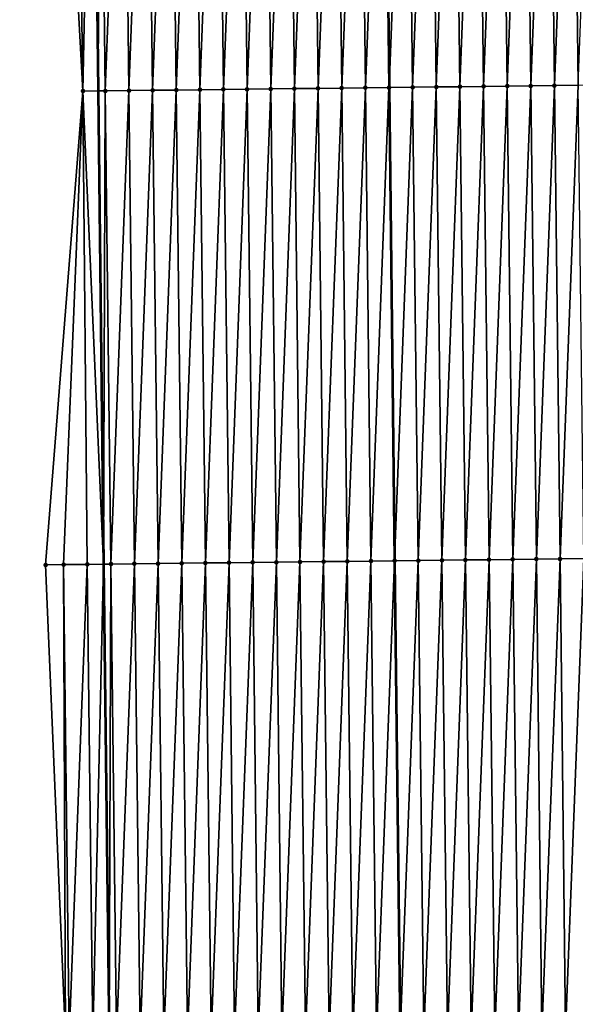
# Model space of a CAD drawing. Header units: feet. Extents: x 2007189 to 2022806, y 818621 to 837694.
# Tile 447 of 656: x 2011342 to 2011366, y 829888 to 829930. Entities that reach past the tile are written whole.
import ezdxf

# ---------------------------------------------------------------- set-up
doc = ezdxf.new("R2010")
doc.units = ezdxf.units.FT
doc.header["$MEASUREMENT"] = 0
for name, color, linetype, lineweight in [('EP_Travel Lane', 172, 'Continuous', 53), ('Road Shots', 141, 'Continuous', 100), ('Road X-Section', 40, 'Continuous', 13), ('STRIPING', 60, 'Continuous', 53)]:
    doc.layers.add(name, color=color, linetype=linetype, lineweight=lineweight)
doc.layers.add('I-77-MM17-21_SB-Surface-Border', color=7, linetype='Continuous')
doc.layers.add('I-77-MM17-21_SB-Surface-TIN', color=7, linetype='Continuous')

msp = doc.modelspace()

# ---------------------------------------------------------------- linework, layer by layer
at = {"layer": 'EP_Travel Lane'}
msp.add_polyline3d([(2011344.186968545, 830046.8779336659, 322.9936721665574), (2011344.42293212, 830026.8797631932, 322.8613588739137), (2011344.658897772, 830006.8814166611, 322.7549636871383), (2011344.89486232, 829986.883163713, 322.6347683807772), (2011345.130824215, 829966.8851356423, 322.4814640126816), (2011345.366787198, 829946.8870153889, 322.3417379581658), (2011345.602749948, 829926.8889147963, 322.1991160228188), (2011345.83871371, 829906.8907284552, 322.0691247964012), (2011346.074677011, 829886.892581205, 321.933375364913), (2011346.310638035, 829866.8946269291, 321.7692008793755), (2011346.54660245, 829846.8963853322, 321.6473641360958), (2011346.754368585, 829826.9299064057, 321.5254912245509), (2011346.958830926, 829806.9311855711, 321.4260639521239), (2011347.163291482, 829786.9326392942, 321.2980716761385), (2011347.367752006, 829766.9340962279, 321.1695711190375), (2011347.572211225, 829746.9356807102, 321.0201643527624), (2011347.77667085, 829726.9372255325, 320.8772647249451), (2011347.981133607, 829706.9384640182, 320.784511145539)], dxfattribs=at)
at = {"layer": 'I-77-MM17-21_SB-Surface-Border', "color": 3, "linetype": 'Continuous', "lineweight": -3}
msp.add_polyline3d([(2011347.614775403, 829706.9347306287, 320.7751653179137), (2011347.147484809, 829726.9308049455, 320.8626599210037), (2011345.864138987, 829746.9182910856, 320.9738803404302), (2011344.753835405, 829766.9074934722, 321.097248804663), (2011346.501103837, 829786.925865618, 321.2853714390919), (2011345.630059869, 829806.9176569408, 321.3901583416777), (2011346.034659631, 829826.9225764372, 321.506434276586), (2011345.0812635, 829846.8794237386, 321.5990251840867), (2011344.240529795, 829866.8706059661, 321.7096060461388), (2011344.230729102, 829886.8712226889, 321.8746733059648), (2011343.382861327, 829906.8622909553, 321.9896572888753), (2011344.960706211, 829926.8814643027, 322.1806910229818), (2011343.873685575, 829946.8696913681, 322.2985306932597), (2011344.033662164, 829966.8723848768, 322.4527653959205), (2011342.288369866, 829986.8529598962, 322.5536640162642), (2011343.26540961, 830006.8652320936, 322.7170454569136), (2011342.745049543, 830026.8602885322, 322.8137895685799), (2011342.829356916, 830046.8621758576, 322.955245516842)], dxfattribs=at)
at = {"layer": 'I-77-MM17-21_SB-Surface-TIN', "color": 128, "linetype": 'Continuous', "lineweight": -3}
for points in [[(2011345.908919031, 829926.8924676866, 322.2079022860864), (2011346.672889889, 829946.9022071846, 322.3740154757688), (2011345.672957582, 829946.8905706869, 322.3501718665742)], [(2011345.908919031, 829926.8924676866, 322.2079022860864), (2011346.9088516, 829926.9040818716, 322.2350325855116), (2011346.672889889, 829946.9022071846, 322.3740154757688)], [(2011346.9088516, 829926.9040818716, 322.2350325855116), (2011347.672821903, 829946.9138684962, 322.3942040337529), (2011346.672889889, 829946.9022071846, 322.3740154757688)], [(2011346.9088516, 829926.9040818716, 322.2350325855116), (2011347.908783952, 829926.9157146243, 322.2594278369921), (2011347.672821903, 829946.9138684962, 322.3942040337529)], [(2011347.908783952, 829926.9157146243, 322.2594278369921), (2011348.672753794, 829946.9255402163, 322.4128594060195), (2011347.672821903, 829946.9138684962, 322.3942040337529)], [(2011347.908783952, 829926.9157146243, 322.2594278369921), (2011348.908716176, 829926.9273581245, 322.2822399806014), (2011348.672753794, 829946.9255402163, 322.4128594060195)], [(2011348.908716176, 829926.9273581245, 322.2822399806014), (2011349.672685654, 829946.9372145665, 322.4311273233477), (2011348.672753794, 829946.9255402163, 322.4128594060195)], [(2011348.908716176, 829926.9273581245, 322.2822399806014), (2011349.90864826, 829926.9390134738, 322.3033067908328), (2011349.672685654, 829946.9372145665, 322.4311273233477)], [(2011349.90864826, 829926.9390134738, 322.3033067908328), (2011350.67261755, 829946.9488859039, 322.4498390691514), (2011349.672685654, 829946.9372145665, 322.4311273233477)], [(2011349.90864826, 829926.9390134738, 322.3033067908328), (2011350.90858023, 829926.9506784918, 322.3229493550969), (2011350.67261755, 829946.9488859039, 322.4498390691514)], [(2011350.90858023, 829926.9506784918, 322.3229493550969), (2011351.672549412, 829946.9605600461, 322.4681376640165), (2011350.67261755, 829946.9488859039, 322.4498390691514)], [(2011350.90858023, 829926.9506784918, 322.3229493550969), (2011351.908512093, 829926.9623526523, 322.3412452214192), (2011351.672549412, 829946.9605600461, 322.4681376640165)], [(2011351.908512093, 829926.9623526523, 322.3412452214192), (2011352.6724813, 829946.9722320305, 322.4867540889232), (2011351.672549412, 829946.9605600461, 322.4681376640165)], [(2011351.908512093, 829926.9623526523, 322.3412452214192), (2011352.908443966, 829926.9740259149, 322.3596733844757), (2011352.6724813, 829946.9722320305, 322.4867540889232)], [(2011352.908443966, 829926.9740259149, 322.3596733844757), (2011353.672413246, 829946.983899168, 322.5060844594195), (2011352.6724813, 829946.9722320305, 322.4867540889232)], [(2011352.908443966, 829926.9740259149, 322.3596733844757), (2011353.908375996, 829926.9856858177, 322.3800694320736), (2011353.672413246, 829946.983899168, 322.5060844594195)], [(2011353.908375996, 829926.9856858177, 322.3800694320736), (2011354.672345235, 829946.9955625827, 322.5259631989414), (2011353.672413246, 829946.983899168, 322.5060844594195)], [(2011353.908375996, 829926.9856858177, 322.3800694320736), (2011354.908308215, 829926.997329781, 322.402813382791), (2011354.672345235, 829946.9955625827, 322.5259631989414)], [(2011354.908308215, 829926.997329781, 322.402813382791), (2011355.672277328, 829947.0072172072, 322.5471367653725), (2011354.672345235, 829946.9955625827, 322.5259631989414)], [(2011354.908308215, 829926.997329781, 322.402813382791), (2011355.908240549, 829927.0089639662, 322.4269976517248), (2011355.672277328, 829947.0072172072, 322.5471367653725)], [(2011355.908240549, 829927.0089639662, 322.4269976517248), (2011356.672209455, 829947.018868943, 322.568735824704), (2011355.672277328, 829947.0072172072, 322.5471367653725)], [(2011355.908240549, 829927.0089639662, 322.4269976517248), (2011356.908172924, 829927.0205946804, 322.4516931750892), (2011356.672209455, 829947.018868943, 322.568735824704)], [(2011356.908172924, 829927.0205946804, 322.4516931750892), (2011357.67214151, 829947.0305267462, 322.5894411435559), (2011356.672209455, 829947.018868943, 322.568735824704)], [(2011356.908172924, 829927.0205946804, 322.4516931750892), (2011357.908105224, 829927.0322317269, 322.4754559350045), (2011357.67214151, 829947.0305267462, 322.5894411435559)], [(2011357.908105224, 829927.0322317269, 322.4754559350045), (2011357.673391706, 829947.0305413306, 322.5894657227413), (2011357.67214151, 829947.0305267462, 322.5894411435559)], [(2011358.672073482, 829947.0421916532, 322.6091000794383), (2011357.673391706, 829947.0305413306, 322.5894657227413), (2011357.909356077, 829927.0322463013, 322.4754831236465)], [(2011357.908105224, 829927.0322317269, 322.4754559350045), (2011357.909356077, 829927.0322463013, 322.4754831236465), (2011357.673391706, 829947.0305413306, 322.5894657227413)], [(2011358.908037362, 829927.0438825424, 322.4971905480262), (2011358.672073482, 829947.0421916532, 322.6091000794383), (2011357.909356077, 829927.0322463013, 322.4754831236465)], [(2011358.908037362, 829927.0438825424, 322.4971905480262), (2011359.672005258, 829947.0538731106, 322.6263211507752), (2011358.672073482, 829947.0421916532, 322.6091000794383)], [(2011358.908037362, 829927.0438825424, 322.4971905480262), (2011359.907969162, 829927.05556197, 322.5147106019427), (2011359.672005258, 829947.0538731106, 322.6263211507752)], [(2011359.907969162, 829927.05556197, 322.5147106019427), (2011360.671936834, 829947.0655715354, 322.6410428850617), (2011359.672005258, 829947.0538731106, 322.6263211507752)], [(2011359.907969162, 829927.05556197, 322.5147106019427), (2011360.907900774, 829927.0672573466, 322.5298813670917), (2011360.671936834, 829947.0655715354, 322.6410428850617)], [(2011360.907900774, 829927.0672573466, 322.5298813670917), (2011361.671868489, 829947.077263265, 322.6567508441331), (2011360.671936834, 829947.0655715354, 322.6410428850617)], [(2011360.907900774, 829927.0672573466, 322.5298813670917), (2011361.907832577, 829927.0789365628, 322.5474325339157), (2011361.671868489, 829947.077263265, 322.6567508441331)], [(2011361.907832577, 829927.0789365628, 322.5474325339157), (2011362.671800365, 829947.0889362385, 322.6752215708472), (2011361.671868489, 829947.077263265, 322.6567508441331)], [(2011361.907832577, 829927.0789365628, 322.5474325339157), (2011362.907764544, 829927.0906018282, 322.5670386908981), (2011362.671800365, 829947.0889362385, 322.6752215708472)], [(2011362.907764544, 829927.0906018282, 322.5670386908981), (2011363.671732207, 829947.1006121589, 322.6932582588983), (2011362.671800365, 829947.0889362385, 322.6752215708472)], [(2011362.907764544, 829927.0906018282, 322.5670386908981), (2011363.907696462, 829927.1022713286, 322.5860209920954), (2011363.671732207, 829947.1006121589, 322.6932582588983)], [(2011363.907696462, 829927.1022713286, 322.5860209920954), (2011364.67166397, 829947.112294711, 322.7103180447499), (2011363.671732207, 829947.1006121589, 322.6932582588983)], [(2011363.907696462, 829927.1022713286, 322.5860209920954), (2011364.907628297, 829927.1139478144, 322.6039743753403), (2011364.67166397, 829947.112294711, 322.7103180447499)], [(2011364.907628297, 829927.1139478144, 322.6039743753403), (2011365.671595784, 829947.1239730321, 322.7280010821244), (2011364.67166397, 829947.112294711, 322.7103180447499)], [(2011364.907628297, 829927.1139478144, 322.6039743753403), (2011365.907560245, 829927.1256147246, 322.6233382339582), (2011365.671595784, 829947.1239730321, 322.7280010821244)], [(2011365.907560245, 829927.1256147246, 322.6233382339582), (2011366.671527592, 829947.1356517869, 322.7456202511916), (2011365.671595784, 829947.1239730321, 322.7280010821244)], [(2011344.960706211, 829926.8814643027, 322.1806910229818), (2011344.673024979, 829946.8789593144, 322.3226272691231), (2011343.873685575, 829946.8696913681, 322.2985306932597)], [(2011344.960706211, 829926.8814643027, 322.1806910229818), (2011345.366787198, 829946.8870153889, 322.3417379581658), (2011344.673024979, 829946.8789593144, 322.3226272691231)], [(2011344.960706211, 829926.8814643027, 322.1806910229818), (2011345.602749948, 829926.8889147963, 322.1991160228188), (2011345.366787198, 829946.8870153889, 322.3417379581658)], [(2011345.672957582, 829946.8905706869, 322.3501718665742), (2011345.366787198, 829946.8870153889, 322.3417379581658), (2011345.602749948, 829926.8889147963, 322.1991160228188)], [(2011345.908919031, 829926.8924676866, 322.2079022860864), (2011345.672957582, 829946.8905706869, 322.3501718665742), (2011345.602749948, 829926.8889147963, 322.1991160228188)], [(2011348.144745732, 829906.9175834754, 322.1213044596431), (2011348.908716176, 829926.9273581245, 322.2822399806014), (2011347.908783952, 829926.9157146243, 322.2594278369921)], [(2011348.144745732, 829906.9175834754, 322.1213044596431), (2011349.144677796, 829906.9292405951, 322.1421104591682), (2011348.908716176, 829926.9273581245, 322.2822399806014)], [(2011349.144677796, 829906.9292405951, 322.1421104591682), (2011349.90864826, 829926.9390134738, 322.3033067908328), (2011348.908716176, 829926.9273581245, 322.2822399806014)], [(2011349.144677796, 829906.9292405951, 322.1421104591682), (2011350.144609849, 829906.9408985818, 322.1627887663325), (2011349.90864826, 829926.9390134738, 322.3033067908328)], [(2011350.144609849, 829906.9408985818, 322.1627887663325), (2011350.90858023, 829926.9506784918, 322.3229493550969), (2011349.90864826, 829926.9390134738, 322.3033067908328)], [(2011350.144609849, 829906.9408985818, 322.1627887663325), (2011351.144541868, 829906.9525594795, 322.1830382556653), (2011350.90858023, 829926.9506784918, 322.3229493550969)], [(2011351.144541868, 829906.9525594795, 322.1830382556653), (2011351.908512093, 829926.9623526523, 322.3412452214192), (2011350.90858023, 829926.9506784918, 322.3229493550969)], [(2011351.144541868, 829906.9525594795, 322.1830382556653), (2011352.144473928, 829906.9642168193, 322.2038118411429), (2011351.908512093, 829926.9623526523, 322.3412452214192)], [(2011352.144473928, 829906.9642168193, 322.2038118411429), (2011352.908443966, 829926.9740259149, 322.3596733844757), (2011351.908512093, 829926.9623526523, 322.3412452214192)], [(2011352.144473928, 829906.9642168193, 322.2038118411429), (2011353.144406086, 829906.9758660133, 322.2257852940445), (2011352.908443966, 829926.9740259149, 322.3596733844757)], [(2011353.144406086, 829906.9758660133, 322.2257852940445), (2011353.908375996, 829926.9856858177, 322.3800694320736), (2011352.908443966, 829926.9740259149, 322.3596733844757)], [(2011353.144406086, 829906.9758660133, 322.2257852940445), (2011354.144338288, 829906.9875113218, 322.24833107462), (2011353.908375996, 829926.9856858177, 322.3800694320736)], [(2011354.144338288, 829906.9875113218, 322.24833107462), (2011354.908308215, 829926.997329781, 322.402813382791), (2011353.908375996, 829926.9856858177, 322.3800694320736)], [(2011354.144338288, 829906.9875113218, 322.24833107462), (2011355.14427057, 829906.9991499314, 322.2718636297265), (2011354.908308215, 829926.997329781, 322.402813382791)], [(2011355.14427057, 829906.9991499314, 322.2718636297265), (2011355.908240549, 829927.0089639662, 322.4269976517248), (2011354.908308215, 829926.997329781, 322.402813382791)], [(2011355.14427057, 829906.9991499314, 322.2718636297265), (2011356.144202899, 829907.0107845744, 322.2959804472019), (2011355.908240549, 829927.0089639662, 322.4269976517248)], [(2011356.144202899, 829907.0107845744, 322.2959804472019), (2011356.908172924, 829927.0205946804, 322.4516931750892), (2011355.908240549, 829927.0089639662, 322.4269976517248)], [(2011356.144202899, 829907.0107845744, 322.2959804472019), (2011357.144135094, 829907.0224304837, 322.3184377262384), (2011356.908172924, 829927.0205946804, 322.4516931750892)], [(2011357.144135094, 829907.0224304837, 322.3184377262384), (2011357.908105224, 829927.0322317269, 322.4754559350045), (2011356.908172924, 829927.0205946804, 322.4516931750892)], [(2011357.144135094, 829907.0224304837, 322.3184377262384), (2011358.144067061, 829907.0340958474, 322.3380293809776), (2011357.908105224, 829927.0322317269, 322.4754559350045)], [(2011358.144067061, 829907.0340958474, 322.3380293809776), (2011357.909356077, 829927.0322463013, 322.4754831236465), (2011357.908105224, 829927.0322317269, 322.4754559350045)], [(2011358.908037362, 829927.0438825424, 322.4971905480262), (2011357.909356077, 829927.0322463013, 322.4754831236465), (2011358.14531857, 829907.0341104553, 322.3380527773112)], [(2011358.144067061, 829907.0340958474, 322.3380293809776), (2011358.14531857, 829907.0341104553, 322.3380527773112), (2011357.909356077, 829927.0322463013, 322.4754831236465)], [(2011359.143998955, 829907.0457673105, 322.3567226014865), (2011358.908037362, 829927.0438825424, 322.4971905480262), (2011358.14531857, 829907.0341104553, 322.3380527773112)], [(2011359.143998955, 829907.0457673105, 322.3567226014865), (2011359.907969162, 829927.05556197, 322.5147106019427), (2011358.908037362, 829927.0438825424, 322.4971905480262)], [(2011359.143998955, 829907.0457673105, 322.3567226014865), (2011360.143930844, 829907.0574392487, 322.3753458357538), (2011359.907969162, 829927.05556197, 322.5147106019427)], [(2011360.143930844, 829907.0574392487, 322.3753458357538), (2011360.907900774, 829927.0672573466, 322.5298813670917), (2011359.907969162, 829927.05556197, 322.5147106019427)], [(2011360.143930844, 829907.0574392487, 322.3753458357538), (2011361.143862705, 829907.0691135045, 322.3936277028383), (2011360.907900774, 829927.0672573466, 322.5298813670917)], [(2011361.143862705, 829907.0691135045, 322.3936277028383), (2011361.907832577, 829927.0789365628, 322.5474325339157), (2011360.907900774, 829927.0672573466, 322.5298813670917)], [(2011361.143862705, 829907.0691135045, 322.3936277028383), (2011362.143794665, 829907.0807793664, 322.4131459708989), (2011361.907832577, 829927.0789365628, 322.5474325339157)], [(2011362.143794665, 829907.0807793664, 322.4131459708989), (2011362.907764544, 829927.0906018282, 322.5670386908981), (2011361.907832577, 829927.0789365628, 322.5474325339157)], [(2011362.143794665, 829907.0807793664, 322.4131459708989), (2011363.143726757, 829907.092434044, 322.4343116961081), (2011362.907764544, 829927.0906018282, 322.5670386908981)], [(2011363.143726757, 829907.092434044, 322.4343116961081), (2011363.907696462, 829927.1022713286, 322.5860209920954), (2011362.907764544, 829927.0906018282, 322.5670386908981)], [(2011363.143726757, 829907.092434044, 322.4343116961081), (2011364.143658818, 829907.104091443, 322.4550765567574), (2011363.907696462, 829927.1022713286, 322.5860209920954)], [(2011364.143658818, 829907.104091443, 322.4550765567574), (2011364.907628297, 829927.1139478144, 322.6039743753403), (2011363.907696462, 829927.1022713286, 322.5860209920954)], [(2011364.143658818, 829907.104091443, 322.4550765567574), (2011365.143590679, 829907.1157656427, 322.4733666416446), (2011364.907628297, 829927.1139478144, 322.6039743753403)], [(2011365.143590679, 829907.1157656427, 322.4733666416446), (2011365.907560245, 829927.1256147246, 322.6233382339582), (2011364.907628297, 829927.1139478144, 322.6039743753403)], [(2011365.143590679, 829907.1157656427, 322.4733666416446), (2011366.143522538, 829907.1274401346, 322.4916137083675), (2011365.907560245, 829927.1256147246, 322.6233382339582)], [(2011343.382861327, 829906.8622909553, 321.9896572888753), (2011344.145015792, 829906.8710978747, 322.0170344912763), (2011344.960706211, 829926.8814643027, 322.1806910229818)], [(2011344.145015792, 829906.8710978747, 322.0170344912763), (2011345.144948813, 829906.882673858, 322.0497919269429), (2011344.960706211, 829926.8814643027, 322.1806910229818)], [(2011344.960706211, 829926.8814643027, 322.1806910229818), (2011345.83871371, 829906.8907284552, 322.0691247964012), (2011345.602749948, 829926.8889147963, 322.1991160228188)], [(2011345.144948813, 829906.882673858, 322.0497919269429), (2011345.83871371, 829906.8907284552, 322.0691247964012), (2011344.960706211, 829926.8814643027, 322.1806910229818)], [(2011345.908919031, 829926.8924676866, 322.2079022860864), (2011345.602749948, 829926.8889147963, 322.1991160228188), (2011345.83871371, 829906.8907284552, 322.0691247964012)], [(2011346.144881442, 829906.8942830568, 322.0776566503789), (2011345.908919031, 829926.8924676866, 322.2079022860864), (2011345.83871371, 829906.8907284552, 322.0691247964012)], [(2011346.144881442, 829906.8942830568, 322.0776566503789), (2011346.9088516, 829926.9040818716, 322.2350325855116), (2011345.908919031, 829926.8924676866, 322.2079022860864)], [(2011346.144881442, 829906.8942830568, 322.0776566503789), (2011347.144813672, 829906.9059260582, 322.1005422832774), (2011346.9088516, 829926.9040818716, 322.2350325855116)], [(2011347.144813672, 829906.9059260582, 322.1005422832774), (2011347.908783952, 829926.9157146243, 322.2594278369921), (2011346.9088516, 829926.9040818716, 322.2350325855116)], [(2011347.144813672, 829906.9059260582, 322.1005422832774), (2011348.144745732, 829906.9175834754, 322.1213044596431), (2011347.908783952, 829926.9157146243, 322.2594278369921)], [(2011351.380503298, 829886.9544580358, 322.0405392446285), (2011352.144473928, 829906.9642168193, 322.2038118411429), (2011351.144541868, 829906.9525594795, 322.1830382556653)], [(2011351.380503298, 829886.9544580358, 322.0405392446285), (2011352.380435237, 829886.9661256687, 322.0597966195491), (2011352.144473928, 829906.9642168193, 322.2038118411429)], [(2011352.380435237, 829886.9661256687, 322.0597966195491), (2011353.144406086, 829906.9758660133, 322.2257852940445), (2011352.144473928, 829906.9642168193, 322.2038118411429)], [(2011352.380435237, 829886.9661256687, 322.0597966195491), (2011353.380367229, 829886.9777888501, 322.0797097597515), (2011353.144406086, 829906.9758660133, 322.2257852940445)], [(2011353.380367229, 829886.9777888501, 322.0797097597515), (2011354.144338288, 829906.9875113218, 322.24833107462), (2011353.144406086, 829906.9758660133, 322.2257852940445)], [(2011353.380367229, 829886.9777888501, 322.0797097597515), (2011354.380299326, 829886.9894431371, 322.1009330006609), (2011354.144338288, 829906.9875113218, 322.24833107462)], [(2011354.380299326, 829886.9894431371, 322.1009330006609), (2011355.14427057, 829906.9991499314, 322.2718636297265), (2011354.144338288, 829906.9875113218, 322.24833107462)], [(2011354.380299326, 829886.9894431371, 322.1009330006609), (2011355.380231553, 829887.0010864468, 322.1237732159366), (2011355.14427057, 829906.9991499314, 322.2718636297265)], [(2011355.380231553, 829887.0010864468, 322.1237732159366), (2011356.144202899, 829907.0107845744, 322.2959804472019), (2011355.14427057, 829906.9991499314, 322.2718636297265)], [(2011355.380231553, 829887.0010864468, 322.1237732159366), (2011356.380163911, 829887.0127185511, 322.1482640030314), (2011356.144202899, 829907.0107845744, 322.2959804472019)], [(2011356.380163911, 829887.0127185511, 322.1482640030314), (2011357.144135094, 829907.0224304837, 322.3184377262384), (2011356.144202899, 829907.0107845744, 322.2959804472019)], [(2011356.380163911, 829887.0127185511, 322.1482640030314), (2011357.380096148, 829887.0243610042, 322.1712303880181), (2011357.144135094, 829907.0224304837, 322.3184377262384)], [(2011357.380096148, 829887.0243610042, 322.1712303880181), (2011358.144067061, 829907.0340958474, 322.3380293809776), (2011357.144135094, 829907.0224304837, 322.3184377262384)], [(2011357.380096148, 829887.0243610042, 322.1712303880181), (2011358.380028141, 829887.0360240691, 322.1911606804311), (2011358.144067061, 829907.0340958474, 322.3380293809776)], [(2011358.380028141, 829887.0360240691, 322.1911606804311), (2011358.14531857, 829907.0341104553, 322.3380527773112), (2011358.144067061, 829907.0340958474, 322.3380293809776)], [(2011359.143998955, 829907.0457673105, 322.3567226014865), (2011358.14531857, 829907.0341104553, 322.3380527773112), (2011358.381280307, 829887.0360386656, 322.1911868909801)], [(2011358.380028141, 829887.0360240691, 322.1911606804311), (2011358.381280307, 829887.0360386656, 322.1911868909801), (2011358.14531857, 829907.0341104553, 322.3380527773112)], [(2011359.379960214, 829887.047680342, 322.2120914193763), (2011359.143998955, 829907.0457673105, 322.3567226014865), (2011358.381280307, 829887.0360386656, 322.1911868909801)], [(2011359.379960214, 829887.047680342, 322.2120914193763), (2011360.143930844, 829907.0574392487, 322.3753458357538), (2011359.143998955, 829907.0457673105, 322.3567226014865)], [(2011359.379960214, 829887.047680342, 322.2120914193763), (2011360.379892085, 829887.0593538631, 322.2304814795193), (2011360.143930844, 829907.0574392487, 322.3753458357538)], [(2011360.379892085, 829887.0593538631, 322.2304814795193), (2011361.143862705, 829907.0691135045, 322.3936277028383), (2011360.143930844, 829907.0574392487, 322.3753458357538)], [(2011360.379892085, 829887.0593538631, 322.2304814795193), (2011361.379823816, 829887.0710390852, 322.2471480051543), (2011361.143862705, 829907.0691135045, 322.3936277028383)], [(2011361.379823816, 829887.0710390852, 322.2471480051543), (2011362.143794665, 829907.0807793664, 322.4131459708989), (2011361.143862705, 829907.0691135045, 322.3936277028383)], [(2011361.379823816, 829887.0710390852, 322.2471480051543), (2011362.379755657, 829887.082715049, 322.265178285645), (2011362.143794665, 829907.0807793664, 322.4131459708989)], [(2011362.379755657, 829887.082715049, 322.265178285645), (2011363.143726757, 829907.092434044, 322.4343116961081), (2011362.143794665, 829907.0807793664, 322.4131459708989)], [(2011362.379755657, 829887.082715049, 322.265178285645), (2011363.379687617, 829887.0943809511, 322.2846906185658), (2011363.143726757, 829907.092434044, 322.4343116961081)], [(2011363.379687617, 829887.0943809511, 322.2846906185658), (2011364.143658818, 829907.104091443, 322.4550765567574), (2011363.143726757, 829907.092434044, 322.4343116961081)], [(2011363.379687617, 829887.0943809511, 322.2846906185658), (2011364.379619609, 829887.1060441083, 322.3046073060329), (2011364.143658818, 829907.104091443, 322.4550765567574)], [(2011364.379619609, 829887.1060441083, 322.3046073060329), (2011365.143590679, 829907.1157656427, 322.4733666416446), (2011364.143658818, 829907.104091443, 322.4550765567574)], [(2011364.379619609, 829887.1060441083, 322.3046073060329), (2011365.379551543, 829887.1177121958, 322.3237977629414), (2011365.143590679, 829907.1157656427, 322.4733666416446)], [(2011365.379551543, 829887.1177121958, 322.3237977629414), (2011366.143522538, 829907.1274401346, 322.4916137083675), (2011365.143590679, 829907.1157656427, 322.4733666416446)], [(2011365.379551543, 829887.1177121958, 322.3237977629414), (2011366.379483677, 829887.1293633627, 322.3454805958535), (2011366.143522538, 829907.1274401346, 322.4916137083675)], [(2011344.230729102, 829886.8712226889, 321.8746733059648), (2011344.145015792, 829906.8710978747, 322.0170344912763), (2011343.382861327, 829906.8622909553, 321.9896572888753)], [(2011344.380977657, 829886.8729596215, 321.8799574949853), (2011345.144948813, 829906.882673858, 322.0497919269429), (2011344.145015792, 829906.8710978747, 322.0170344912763)], [(2011344.230729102, 829886.8712226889, 321.8746733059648), (2011344.380977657, 829886.8729596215, 321.8799574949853), (2011344.145015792, 829906.8710978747, 322.0170344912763)], [(2011344.380977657, 829886.8729596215, 321.8799574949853), (2011345.380910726, 829886.8845315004, 321.9133194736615), (2011345.144948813, 829906.882673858, 322.0497919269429)], [(2011345.380910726, 829886.8845315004, 321.9133194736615), (2011345.83871371, 829906.8907284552, 322.0691247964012), (2011345.144948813, 829906.882673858, 322.0497919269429)], [(2011345.380910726, 829886.8845315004, 321.9133194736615), (2011346.074677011, 829886.892581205, 321.933375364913), (2011345.83871371, 829906.8907284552, 322.0691247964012)], [(2011346.144881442, 829906.8942830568, 322.0776566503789), (2011345.83871371, 829906.8907284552, 322.0691247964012), (2011346.074677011, 829886.892581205, 321.933375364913)], [(2011346.380843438, 829886.8961336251, 321.9422262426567), (2011346.144881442, 829906.8942830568, 322.0776566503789), (2011346.074677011, 829886.892581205, 321.933375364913)], [(2011346.380843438, 829886.8961336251, 321.9422262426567), (2011347.144813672, 829906.9059260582, 322.1005422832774), (2011346.144881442, 829906.8942830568, 322.0776566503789)], [(2011346.380843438, 829886.8961336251, 321.9422262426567), (2011347.380775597, 829886.9077826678, 321.9642220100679), (2011347.144813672, 829906.9059260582, 322.1005422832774)], [(2011347.380775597, 829886.9077826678, 321.9642220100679), (2011348.144745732, 829906.9175834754, 322.1213044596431), (2011347.144813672, 829906.9059260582, 322.1005422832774)], [(2011347.380775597, 829886.9077826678, 321.9642220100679), (2011348.380707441, 829886.9194584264, 321.9822824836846), (2011348.144745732, 829906.9175834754, 322.1213044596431)], [(2011348.380707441, 829886.9194584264, 321.9822824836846), (2011349.144677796, 829906.9292405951, 322.1421104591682), (2011348.144745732, 829906.9175834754, 322.1213044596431)], [(2011348.380707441, 829886.9194584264, 321.9822824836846), (2011349.380639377, 829886.9311263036, 322.0015039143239), (2011349.144677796, 829906.9292405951, 322.1421104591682)], [(2011349.380639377, 829886.9311263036, 322.0015039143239), (2011350.144609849, 829906.9408985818, 322.1627887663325), (2011349.144677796, 829906.9292405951, 322.1421104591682)], [(2011349.380639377, 829886.9311263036, 322.0015039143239), (2011350.380571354, 829886.942790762, 322.0212289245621), (2011350.144609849, 829906.9408985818, 322.1627887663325)], [(2011350.380571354, 829886.942790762, 322.0212289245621), (2011351.144541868, 829906.9525594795, 322.1830382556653), (2011350.144609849, 829906.9408985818, 322.1627887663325)], [(2011350.380571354, 829886.942790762, 322.0212289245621), (2011351.380503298, 829886.9544580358, 322.0405392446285), (2011351.144541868, 829906.9525594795, 322.1830382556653)]]:
    msp.add_3dface(points, dxfattribs=at)
at = {"layer": 'Road Shots', "lineweight": 100}
for p in [(2011348.908716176, 829926.9273581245, 322.2822399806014), (2011349.90864826, 829926.9390134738, 322.3033067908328), (2011350.90858023, 829926.9506784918, 322.3229493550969), (2011351.908512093, 829926.9623526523, 322.3412452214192), (2011352.908443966, 829926.9740259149, 322.3596733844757), (2011353.908375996, 829926.9856858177, 322.3800694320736), (2011354.908308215, 829926.997329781, 322.402813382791), (2011355.908240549, 829927.0089639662, 322.4269976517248), (2011356.908172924, 829927.0205946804, 322.4516931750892), (2011357.908105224, 829927.0322317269, 322.4754559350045), (2011358.908037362, 829927.0438825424, 322.4971905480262), (2011359.907969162, 829927.05556197, 322.5147106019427), (2011360.907900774, 829927.0672573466, 322.5298813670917), (2011361.907832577, 829927.0789365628, 322.5474325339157), (2011362.907764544, 829927.0906018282, 322.5670386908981), (2011363.907696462, 829927.1022713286, 322.5860209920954), (2011364.907628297, 829927.1139478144, 322.6039743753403), (2011344.960706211, 829926.8814643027, 322.1806910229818), (2011345.908919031, 829926.8924676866, 322.2079022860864), (2011346.9088516, 829926.9040818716, 322.2350325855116), (2011347.908783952, 829926.9157146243, 322.2594278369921), (2011352.144473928, 829906.9642168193, 322.2038118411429), (2011353.144406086, 829906.9758660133, 322.2257852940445), (2011354.144338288, 829906.9875113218, 322.24833107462), (2011355.14427057, 829906.9991499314, 322.2718636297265), (2011356.144202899, 829907.0107845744, 322.2959804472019), (2011357.144135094, 829907.0224304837, 322.3184377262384), (2011358.144067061, 829907.0340958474, 322.3380293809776), (2011359.143998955, 829907.0457673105, 322.3567226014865), (2011360.143930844, 829907.0574392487, 322.3753458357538), (2011361.143862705, 829907.0691135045, 322.3936277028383), (2011362.143794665, 829907.0807793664, 322.4131459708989), (2011363.143726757, 829907.092434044, 322.4343116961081), (2011364.143658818, 829907.104091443, 322.4550765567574), (2011365.143590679, 829907.1157656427, 322.4733666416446), (2011343.382861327, 829906.8622909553, 321.9896572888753), (2011344.145015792, 829906.8710978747, 322.0170344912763), (2011345.144948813, 829906.882673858, 322.0497919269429), (2011346.144881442, 829906.8942830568, 322.0776566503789), (2011347.144813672, 829906.9059260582, 322.1005422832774), (2011348.144745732, 829906.9175834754, 322.1213044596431), (2011349.144677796, 829906.9292405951, 322.1421104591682), (2011350.144609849, 829906.9408985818, 322.1627887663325), (2011351.144541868, 829906.9525594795, 322.1830382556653)]:
    msp.add_point(p, dxfattribs=at)
at = {"layer": 'Road X-Section', "extrusion": (-0.01179809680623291, 0.9999073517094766, 0.006789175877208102), "elevation": 806122.1349417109, "flags": 128}
msp.add_lwpolyline([(-2021038.696346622, -5150.665225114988), (-2021037.696346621, -5150.630734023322), (-2021036.696346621, -5150.588879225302), (-2021035.696346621, -5150.553959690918), (-2021034.696346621, -5150.526153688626), (-2021033.696346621, -5150.496436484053), (-2021032.696346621, -5150.481006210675), (-2021031.696346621, -5150.452001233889), (-2021030.696346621, -5150.435845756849), (-2021029.696346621, -5150.42738104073), (-2021028.696346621, -5150.41969557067), (-2021027.696346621, -5150.41351401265), (-2021026.696346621, -5150.404037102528), (-2021025.696346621, -5150.394388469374), (-2021024.696346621, -5150.382249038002), (-2021023.696346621, -5150.368394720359), (-2021022.696346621, -5150.352849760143), (-2021021.696346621, -5150.343105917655), (-2021021.276927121, -5150.341833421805), (-2021021.191117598, -5150.341970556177), (-2021020.696346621, -5150.345495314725), (-2021020.485308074, -5150.34808010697), (-2021019.696346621, -5150.360384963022), (-2021018.696346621, -5150.379536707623), (-2021017.696346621, -5150.400314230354), (-2021016.696346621, -5150.419678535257), (-2021015.696346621, -5150.437632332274), (-2021014.696346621, -5150.456615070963), (-2021013.696346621, -5150.476221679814), (-2021012.696346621, -5150.493773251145), (-2021011.696346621, -5150.508944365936), (-2021010.696346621, -5150.526464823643), (-2021009.696346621, -5150.548199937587), (-2021008.696346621, -5150.571963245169), (-2021007.696346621, -5150.596659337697), (-2021006.696346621, -5150.620844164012), (-2021005.696346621, -5150.643588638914), (-2021004.696346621, -5150.663985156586), (-2021003.696346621, -5150.68241374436), (-2021002.696346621, -5150.700710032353), (-2021001.696346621, -5150.720353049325), (-2021000.696346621, -5150.741420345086), (-2020999.696346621, -5150.764233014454), (-2020998.696346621, -5150.788628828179), (-2020997.696346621, -5150.815759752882), (-2020996.748069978, -5150.842971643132)], dxfattribs=at)
at = {"layer": 'Road X-Section', "extrusion": (-0.01179809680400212, 0.9999073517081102, 0.006789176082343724), "elevation": 806102.1349451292, "flags": 128}
msp.add_lwpolyline([(-2021038.696344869, -5150.655632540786), (-2021037.696344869, -5150.625800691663), (-2021036.696344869, -5150.588127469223), (-2021035.696344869, -5150.553507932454), (-2021034.696344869, -5150.527623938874), (-2021033.696344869, -5150.485627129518), (-2021032.696344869, -5150.459413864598), (-2021031.696344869, -5150.447331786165), (-2021030.696344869, -5150.440387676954), (-2021029.696344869, -5150.433065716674), (-2021028.696344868, -5150.424229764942), (-2021027.696344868, -5150.411943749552), (-2021026.696344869, -5150.400098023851), (-2021025.696344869, -5150.386546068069), (-2021024.696344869, -5150.371775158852), (-2021023.696344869, -5150.357269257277), (-2021022.696344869, -5150.343540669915), (-2021021.696344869, -5150.337840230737), (-2021021.286139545, -5150.336490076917), (-2021020.904139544, -5150.337328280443), (-2021020.696344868, -5150.338786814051), (-2021020.105568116, -5150.346687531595), (-2021019.696344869, -5150.354421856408), (-2021018.696344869, -5150.376231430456), (-2021017.696344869, -5150.396420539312), (-2021016.696344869, -5150.414668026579), (-2021015.696344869, -5150.432958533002), (-2021014.696344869, -5150.453723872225), (-2021013.696344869, -5150.474890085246), (-2021012.696344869, -5150.494408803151), (-2021011.696344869, -5150.51269109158), (-2021010.696344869, -5150.531314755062), (-2021009.696344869, -5150.550008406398), (-2021008.696344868, -5150.569600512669), (-2021007.696344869, -5150.592058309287), (-2021006.696344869, -5150.616175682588), (-2021005.696344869, -5150.639708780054), (-2021004.696344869, -5150.662255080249), (-2021003.696344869, -5150.684229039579), (-2021002.696344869, -5150.70500310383), (-2021001.696344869, -5150.725253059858), (-2021000.696344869, -5150.745931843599), (-2020999.696344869, -5150.766738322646), (-2020998.696344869, -5150.787500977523), (-2020997.696344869, -5150.810387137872), (-2020996.696344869, -5150.838252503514), (-2020995.696344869, -5150.87101069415), (-2020994.934139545, -5150.898388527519)], dxfattribs=at)
at = {"layer": 'STRIPING'}
msp.add_polyline3d([(2011356.493578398, 830047.0212918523, 323.26611613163), (2011356.729541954, 830027.023065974, 323.1419544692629), (2011356.96550565, 830007.0248281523, 323.0195450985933), (2011357.2014679, 829987.0267129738, 322.8790635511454), (2011357.437429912, 829967.0286179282, 322.7356234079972), (2011357.673391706, 829947.0305413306, 322.5894657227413), (2011357.909356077, 829927.0322463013, 322.4754831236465), (2011358.14531857, 829907.0341104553, 322.3380527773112), (2011358.381280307, 829887.0360386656, 322.1911868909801), (2011358.617241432, 829867.0380187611, 322.036678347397), (2011358.853205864, 829847.0397186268, 321.9234545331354), (2011359.062364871, 829827.0557301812, 321.7742582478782), (2011359.268298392, 829807.0571715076, 321.6507881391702), (2011359.47423113, 829787.0586889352, 321.5148646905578), (2011359.680163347, 829767.0602568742, 321.3706830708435), (2011359.886096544, 829747.0617296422, 321.2420601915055), (2011360.092030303, 829727.0631478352, 321.1223756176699), (2011360.297964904, 829707.0644842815, 321.0160757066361)], dxfattribs=at)

doc.saveas('drawing.dxf')
